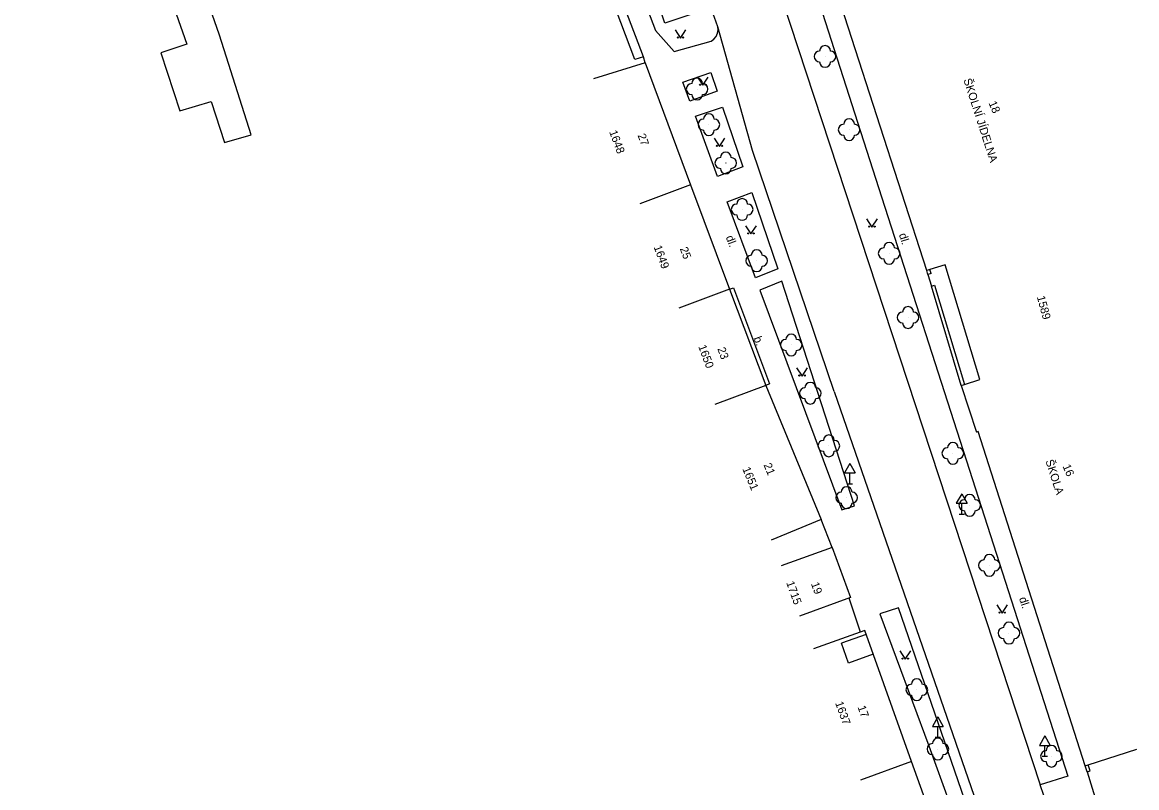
# Model space of a CAD drawing. Extents: x -584400 to -581602, y -1210894 to -1208793.
# Drawn here: x -582942.5 to -582839.7, y -1209586.8 to -1209516.3 of the extents above; entities that cross this region are included whole.
import ezdxf

# ---------------------------------------------------------------- set-up
doc = ezdxf.new("R2010")
doc.units = 0
for name, color, linetype in [('BUDOVY_MĚŘ', 7, 'Continuous'), ('BUDOVY_NEMĚŘ', 7, 'Continuous'), ('POMOC_POPIS', 7, 'Continuous'), ('ROZHRANÍ_PLOCH', 7, 'Continuous'), ('ZELEŇ', 7, 'Continuous'), ('ZN_DOPLŇKOVÉ', 7, 'Continuous'), ('ZN_KULTUR', 7, 'Continuous'), ('Č_POPIS_EVID', 7, 'Continuous')]:
    doc.layers.add(name, color=color, linetype=linetype)

msp = doc.modelspace()

# ---------------------------------------------------------------- linework, layer by layer
at = {"layer": 'BUDOVY_MĚŘ'}
for points in [[(-582885.04, -1209520.01), (-582885.22, -1209519.44), (-582894.48, -1209495.09)], [(-582855.91, -1209549.74), (-582855.63, -1209549.65), (-582854.21, -1209549.19), (-582857.39, -1209538.64), (-582858.81, -1209539.06), (-582859.1, -1209539.15), (-582868.29, -1209510.6)], [(-582885.04, -1209520.01), (-582889.82, -1209521.48)], [(-582885.04, -1209520.01), (-582880.86, -1209531.26)], [(-582880.86, -1209531.26), (-582885.55, -1209533.01)], [(-582880.86, -1209531.26), (-582877.27, -1209540.88)], [(-582877.27, -1209540.88), (-582881.95, -1209542.63)], [(-582877.27, -1209540.88), (-582873.94, -1209549.74)], [(-582873.94, -1209549.74), (-582878.62, -1209551.5)], [(-582873.94, -1209549.74), (-582868.82, -1209562.09), (-582873.44, -1209564)], [(-582855.91, -1209549.74), (-582854.52, -1209554.04)], [(-582844.5, -1209584.8), (-582854.37, -1209553.99), (-582854.52, -1209554.04)], [(-582867.81, -1209564.67), (-582872.51, -1209566.38)], [(-582867.81, -1209564.67), (-582866.12, -1209569.3), (-582870.82, -1209571.01)], [(-582860.5, -1209584.42), (-582864.81, -1209572.33), (-582869.52, -1209574.01)], [(-582844.5, -1209584.8), (-582844.21, -1209584.71), (-582839.74, -1209583.28)], [(-582860.5, -1209584.42), (-582865.2, -1209586.12)], [(-582856.06, -1209596.78), (-582860.5, -1209584.42)]]:
    msp.add_lwpolyline(points, dxfattribs=at)
at = {"layer": 'BUDOVY_NEMĚŘ'}
msp.add_lwpolyline([(-582942.47, -1209502.6), (-582938.58, -1209501.58), (-582937.82, -1209504.08), (-582932.76, -1209502.72), (-582927.29, -1209518.3), (-582929.7, -1209519.09), (-582927.96, -1209524.43), (-582925.05, -1209523.56), (-582923.84, -1209527.35), (-582921.38, -1209526.63), (-582924.3, -1209517.47), (-582927.38, -1209508.56), (-582928.9, -1209504.18), (-582929.12, -1209503.72)], dxfattribs=at)
at = {"layer": 'ROZHRANÍ_PLOCH'}
for points in [[(-582874.58, -1209494.27), (-582870.08, -1209511.09), (-582863.82, -1209530.65), (-582854.89, -1209558.4), (-582846.1, -1209585.77), (-582848.64, -1209586.56)], [(-582885.22, -1209519.44), (-582885.99, -1209519.69), (-582894.85, -1209496.29)], [(-582878.14, -1209496.77), (-582848.64, -1209586.56)], [(-582890.37, -1209500.52), (-582884.09, -1209517.03), (-582882.39, -1209518.97), (-582878.96, -1209518.02), (-582878.71, -1209517.82), (-582878.51, -1209517.57), (-582878.38, -1209517.27), (-582878.33, -1209516.96), (-582878.34, -1209516.7), (-582878.65, -1209515.84), (-582878.74, -1209515.59), (-582878.9, -1209515.38), (-582879.12, -1209515.23), (-582879.37, -1209515.15), (-582879.64, -1209515.14), (-582879.9, -1209515.22), (-582879.92, -1209515.23), (-582883.23, -1209516.34), (-582885.37, -1209509.99), (-582885.77, -1209510.15), (-582886.06, -1209509.46), (-582885.62, -1209509.32), (-582888.66, -1209499.96)], [(-582867.63, -1209550.31), (-582875.17, -1209528.1), (-582878.34, -1209516.7)], [(-582881.59, -1209521.79), (-582879.01, -1209520.89), (-582878.42, -1209522.61), (-582880.93, -1209523.54), (-582881.59, -1209521.79)], [(-582880.42, -1209524.93), (-582877.92, -1209524.08), (-582876.04, -1209529.58), (-582878.37, -1209530.47), (-582880.42, -1209524.93)], [(-582877.49, -1209532.82), (-582875.23, -1209531.95), (-582872.82, -1209538.98), (-582874.89, -1209539.83), (-582877.49, -1209532.82)], [(-582877.27, -1209540.88), (-582876.91, -1209540.75), (-582873.58, -1209549.6), (-582873.94, -1209549.74)], [(-582872.45, -1209540.13), (-582874.48, -1209540.95), (-582866.92, -1209561.21), (-582865.76, -1209560.83), (-582872.45, -1209540.13)], [(-582867.63, -1209550.31), (-582851.92, -1209595.69)], [(-582863.41, -1209570.81), (-582858.91, -1209582.97), (-582855.02, -1209593.66), (-582853.76, -1209593.21), (-582861.69, -1209570.24), (-582863.41, -1209570.81)], [(-582864.68, -1209572.69), (-582866.96, -1209573.5)], [(-582864.03, -1209574.52), (-582866.31, -1209575.33), (-582866.96, -1209573.5)], [(-582847.3, -1209590.5), (-582848.64, -1209586.56)]]:
    msp.add_lwpolyline(points, dxfattribs=at)
at = {"layer": 'ZELEŇ'}
for centre in [(-582868.47, -1209519.42), (-582880.26, -1209522.42), (-582879.18, -1209525.7), (-582866.25, -1209526.17), (-582877.62, -1209529.24), (-582876.11, -1209533.52), (-582862.56, -1209537.57), (-582874.77, -1209538.25), (-582860.82, -1209543.48), (-582871.59, -1209546.01), (-582869.83, -1209550.46), (-582868.12, -1209555.31), (-582856.69, -1209556), (-582866.48, -1209560.08), (-582855.13, -1209560.79), (-582853.32, -1209566.33), (-582851.52, -1209572.57), (-582860.01, -1209577.79), (-582858.07, -1209583.26), (-582847.6, -1209583.92)]:
    msp.add_circle(centre, 0.0005, dxfattribs=at)
for centre, start, end in [((-582868.97, -1209519.42), 90, 270), ((-582868.47, -1209518.92), 0, 180), ((-582867.97, -1209519.42), 270, 90), ((-582868.47, -1209519.92), 180, 360), ((-582880.26, -1209521.92), 0, 180), ((-582880.76, -1209522.42), 90, 270), ((-582879.76, -1209522.42), 270, 90), ((-582880.26, -1209522.92), 180, 360), ((-582879.68, -1209525.7), 90, 270), ((-582879.18, -1209525.2), 0, 180), ((-582878.68, -1209525.7), 270, 90), ((-582866.25, -1209525.67), 0, 180), ((-582879.18, -1209526.2), 180, 360), ((-582866.75, -1209526.17), 90, 270), ((-582865.75, -1209526.17), 270, 90), ((-582866.25, -1209526.67), 180, 360), ((-582877.62, -1209528.74), 0, 180), ((-582878.12, -1209529.24), 90, 270), ((-582877.12, -1209529.24), 270, 90), ((-582877.62, -1209529.74), 180, 360), ((-582876.11, -1209533.02), 0, 180), ((-582876.61, -1209533.52), 90, 270), ((-582875.61, -1209533.52), 270, 90), ((-582876.11, -1209534.02), 180, 360), ((-582862.56, -1209537.07), 0, 180), ((-582875.27, -1209538.25), 90, 270), ((-582874.77, -1209537.75), 0, 180), ((-582874.27, -1209538.25), 270, 90), ((-582863.06, -1209537.57), 90, 270), ((-582862.06, -1209537.57), 270, 90), ((-582874.77, -1209538.75), 180, 360), ((-582862.56, -1209538.07), 180, 360), ((-582861.32, -1209543.48), 90, 270), ((-582860.82, -1209542.98), 0, 180), ((-582860.32, -1209543.48), 270, 90), ((-582860.82, -1209543.98), 180, 360), ((-582871.59, -1209545.51), 0, 180), ((-582872.09, -1209546.01), 90, 270), ((-582871.09, -1209546.01), 270, 90), ((-582871.59, -1209546.51), 180, 360), ((-582870.33, -1209550.46), 90, 270), ((-582869.83, -1209549.96), 0, 180), ((-582869.33, -1209550.46), 270, 90), ((-582869.83, -1209550.96), 180, 360), ((-582868.12, -1209554.81), 0, 180), ((-582868.62, -1209555.31), 90, 270), ((-582867.62, -1209555.31), 270, 90), ((-582856.69, -1209555.5), 0, 180), ((-582868.12, -1209555.81), 180, 360), ((-582857.19, -1209556), 90, 270), ((-582856.19, -1209556), 270, 90), ((-582856.69, -1209556.5), 180, 360), ((-582866.48, -1209559.58), 0, 180), ((-582866.98, -1209560.08), 90, 270), ((-582865.98, -1209560.08), 270, 90), ((-582855.63, -1209560.79), 90, 270), ((-582855.13, -1209560.29), 0, 180), ((-582854.63, -1209560.79), 270, 90), ((-582866.48, -1209560.58), 180, 360), ((-582855.13, -1209561.29), 180, 360), ((-582853.32, -1209565.83), 0, 180), ((-582853.82, -1209566.33), 90, 270), ((-582852.82, -1209566.33), 270, 90), ((-582853.32, -1209566.83), 180, 360), ((-582851.52, -1209572.07), 0, 180), ((-582852.02, -1209572.57), 90, 270), ((-582851.02, -1209572.57), 270, 90), ((-582851.52, -1209573.07), 180, 360), ((-582860.01, -1209577.29), 0, 180), ((-582860.51, -1209577.79), 90, 270), ((-582859.51, -1209577.79), 270, 90), ((-582860.01, -1209578.29), 180, 360), ((-582858.57, -1209583.26), 90, 270), ((-582858.07, -1209582.76), 0, 180), ((-582857.57, -1209583.26), 270, 90), ((-582847.6, -1209583.42), 0, 180), ((-582858.07, -1209583.76), 180, 360), ((-582848.1, -1209583.92), 90, 270), ((-582847.1, -1209583.92), 270, 90), ((-582847.6, -1209584.42), 180, 360)]:
    msp.add_arc(centre, 0.5, start, end, dxfattribs=at)
at = {"layer": 'ZN_DOPLŇKOVÉ'}
for p, q in [((-582866.19, -1209556.93), (-582866.69, -1209557.8)), ((-582866.19, -1209556.93), (-582865.69, -1209557.8)), ((-582866.69, -1209557.8), (-582865.69, -1209557.8)), ((-582866.19, -1209558.8), (-582866.19, -1209557.8)), ((-582866.44, -1209558.8), (-582865.94, -1209558.8)), ((-582855.87, -1209559.73), (-582856.37, -1209560.6)), ((-582855.87, -1209559.73), (-582855.37, -1209560.6)), ((-582856.37, -1209560.6), (-582855.37, -1209560.6)), ((-582855.87, -1209561.6), (-582855.87, -1209560.6)), ((-582856.12, -1209561.6), (-582855.62, -1209561.6)), ((-582858.07, -1209580.3), (-582858.57, -1209581.17)), ((-582858.07, -1209580.3), (-582857.57, -1209581.17)), ((-582858.57, -1209581.17), (-582857.57, -1209581.17)), ((-582858.07, -1209582.17), (-582858.07, -1209581.17)), ((-582848.21, -1209582.05), (-582848.71, -1209582.92)), ((-582848.21, -1209582.05), (-582847.71, -1209582.92)), ((-582858.32, -1209582.17), (-582857.82, -1209582.17)), ((-582848.71, -1209582.92), (-582847.71, -1209582.92)), ((-582848.21, -1209583.92), (-582848.21, -1209582.92)), ((-582848.46, -1209583.92), (-582847.96, -1209583.92))]:
    msp.add_line(p, q, dxfattribs=at)
for points in [[(-582858.7, -1209539.44), (-582858.99, -1209539.52), (-582859.1, -1209539.15)], [(-582858.99, -1209539.52), (-582858.67, -1209540.58)], [(-582858.7, -1209539.44), (-582858.81, -1209539.06)], [(-582855.91, -1209549.74), (-582858.67, -1209540.58), (-582858.38, -1209540.49)], [(-582858.38, -1209540.49), (-582855.63, -1209549.65)], [(-582867.81, -1209564.67), (-582868.82, -1209562.09)], [(-582865.19, -1209572.47), (-582866.26, -1209569.35)], [(-582844.32, -1209585.37), (-582844.5, -1209584.8)], [(-582844.32, -1209585.37), (-582844.03, -1209585.28), (-582844.21, -1209584.71)], [(-582844.32, -1209585.37), (-582843.25, -1209588.76)]]:
    msp.add_lwpolyline(points, dxfattribs=at)
at = {"layer": 'ZN_KULTUR'}
for points in [[(-582882.29, -1209516.97), (-582881.79, -1209517.72), (-582881.29, -1209516.97)], [(-582880.23, -1209521.32), (-582879.73, -1209522.07), (-582879.23, -1209521.32)], [(-582878.7, -1209526.96), (-582878.2, -1209527.71), (-582877.7, -1209526.96)], [(-582864.65, -1209534.4), (-582864.15, -1209535.15), (-582863.65, -1209534.4)], [(-582875.8, -1209535.03), (-582875.3, -1209535.78), (-582874.8, -1209535.03)], [(-582871.09, -1209548.13), (-582870.59, -1209548.88), (-582870.09, -1209548.13)], [(-582852.64, -1209569.98), (-582852.14, -1209570.73), (-582851.64, -1209569.98)], [(-582861.57, -1209574.22), (-582861.07, -1209574.97), (-582860.57, -1209574.22)]]:
    msp.add_lwpolyline(points, dxfattribs=at)
for centre in [(-582882.04, -1209517.67), (-582881.54, -1209517.67), (-582879.98, -1209522.02), (-582879.48, -1209522.02), (-582878.45, -1209527.66), (-582877.95, -1209527.66), (-582875.55, -1209535.73), (-582875.05, -1209535.73), (-582864.4, -1209535.1), (-582863.9, -1209535.1), (-582870.84, -1209548.83), (-582870.34, -1209548.83), (-582852.39, -1209570.68), (-582851.89, -1209570.68), (-582861.32, -1209574.92), (-582860.82, -1209574.92)]:
    msp.add_circle(centre, 0.05, dxfattribs=at)

# ---------------------------------------------------------------- texts
at = {"layer": 'POMOC_POPIS'}
for s, rotation, p in [('ŠKOLNÍ JÍDELNA', 287.8525, (-582855.72, -1209521.57)), ('dl.', 287.4236, (-582861.67, -1209535.83)), ('dl.', 290.4777, (-582877.63, -1209536.07)), ('b.', 290.4777, (-582875.07, -1209545.38)), ('ŠKOLA', 287.7562, (-582848.16, -1209556.7)), ('dl.', 288.0006, (-582850.6, -1209569.37))]:
    msp.add_text(s, height=0.75, rotation=rotation, dxfattribs=at).set_placement(p)
at = {"layer": 'Č_POPIS_EVID'}
for s, rotation, p in [('18', 293.0953, (-582853.41, -1209523.71)), ('1648', 290.4736, (-582888.38, -1209526.37)), ('27', 290.39, (-582885.76, -1209526.69)), ('1649', 290.4736, (-582884.28, -1209536.98)), ('25', 290.4777, (-582881.87, -1209537.13)), ('1589', 285.2749, (-582848.95, -1209541.58)), ('1650', 290.4736, (-582880.17, -1209546.15)), ('23', 290.6114, (-582878.41, -1209546.37)), ('1651', 292.5176, (-582876.11, -1209557.43)), ('21', 292.5111, (-582874.15, -1209557.07)), ('16', 293.0953, (-582846.59, -1209557.19)), ('1715', 289.7595, (-582872.06, -1209567.92)), ('19', 290.002, (-582869.78, -1209568.02)), ('1637', 289.7595, (-582867.55, -1209579.01)), ('17', 289.6109, (-582865.48, -1209579.39))]:
    msp.add_text(s, height=0.75, rotation=rotation, dxfattribs=at).set_placement(p)

doc.saveas('drawing.dxf')
